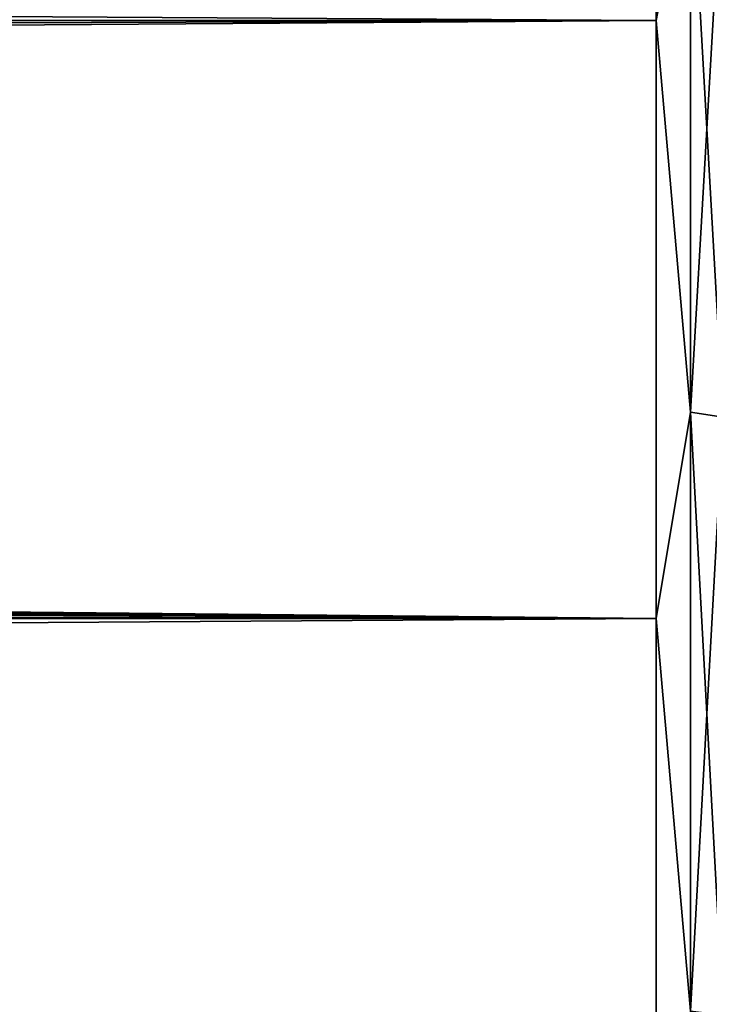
# Model space of a CAD drawing. Header units: metres. Extents: x -150 to 146, y -127 to 82.
# Tile 322 of 382: x 125.69 to 127.65, y 9.25 to 12.06. Entities that reach past the tile are written whole.
import ezdxf

# ---------------------------------------------------------------- set-up
doc = ezdxf.new("R2010")
doc.units = ezdxf.units.M
doc.layers.add('solid_ELLA_AP_WANNE_SW0001', color=7, linetype='CONTINUOUS')

msp = doc.modelspace()

# ---------------------------------------------------------------- linework, layer by layer
at = {"layer": 'solid_ELLA_AP_WANNE_SW0001'}
for points in [[(127.5, 12.059068, -19.585171), (-127.5, 12.059068, -19.585171), (-127.5, 13.676563, -18.491934)], [(127.5, 12.059068, -19.585171), (-127.5, 13.676563, -18.491934), (127.5, 13.676563, -18.491934)], [(127.5, 13.676563, 18.491934), (-127.5, 13.676563, 18.491934), (-127.5, 12.059068, 19.585171)], [(127.5, 12.059068, 19.585171), (127.5, 13.676563, 18.491934), (-127.5, 12.059068, 19.585171)], [(127.597542, 12.574553, 19.246786), (127.5, 13.676563, 18.491934), (127.5, 12.059068, 19.585171)], [(127.5, 12.059068, -19.585171), (127.5, 13.676563, -18.491934), (127.597542, 12.574553, -19.246786)], [(127.597542, 12.574553, 19.246786), (127.5, 12.059068, 19.585171), (127.597542, 10.942218, 20.219446)], [(127.5, 12.059068, -19.585171), (127.597542, 12.574553, -19.246786), (127.597542, 10.942218, -20.219446)], [(127.597542, 12.574553, -19.246786), (127.691429, 12.55897, -19.222935), (127.691429, 10.928658, -20.194389)], [(127.597542, 10.942218, -20.219446), (127.597542, 12.574553, -19.246786), (127.691429, 10.928658, -20.194389)], [(127.597542, 12.574553, 19.246786), (127.597542, 10.942218, 20.219446), (127.691429, 12.55897, 19.222935)], [(127.597542, 10.942218, 20.219446), (127.691429, 10.928658, 20.194389), (127.691429, 12.55897, 19.222935)], [(127.5, 12.059068, -19.585171), (0.006955, 11.622499, -19.847355), (-127.5, 12.059068, -19.585171)], [(127.5, 12.059068, 19.585171), (-127.5, 12.059068, 19.585171), (-127.5, 10.354686, 20.537294)], [(127.5, 10.354686, 20.537294), (127.5, 12.059068, 19.585171), (-127.5, 10.354686, 20.537294)], [(127.5, 10.354686, -20.537294), (0.006955, 11.622499, -19.847355), (127.5, 12.059068, -19.585171)], [(127.597542, 10.942218, 20.219446), (127.5, 12.059068, 19.585171), (127.5, 10.354686, 20.537294)], [(127.5, 10.354686, -20.537294), (127.5, 12.059068, -19.585171), (127.597542, 10.942218, -20.219446)], [(127.5, 10.354686, -20.537294), (1.011129, 11.580613, -19.871824), (0.006955, 11.622499, -19.847355)], [(127.5, 10.354686, -20.537294), (2.030058, 11.455221, -19.94437), (1.011129, 11.580613, -19.871824)], [(127.5, 10.354686, -20.537294), (2.454975, 11.378085, -19.988476), (2.030058, 11.455221, -19.94437)], [(127.5, 10.354686, -20.537294), (3.04989, 11.244725, -20.063803), (2.454975, 11.378085, -19.988476)], [(127.5, 10.354686, -20.537294), (4.04566, 10.951115, -20.225555), (3.04989, 11.244725, -20.063803)], [(127.5, 10.354686, -20.537294), (5.010182, 10.574287, -20.425095), (4.04566, 10.951115, -20.225555)], [(127.597542, 10.942218, 20.219446), (127.5, 10.354686, 20.537294), (127.597542, 9.235135, 21.053988)], [(127.5, 10.354686, -20.537294), (127.597542, 10.942218, -20.219446), (127.597542, 9.235135, -21.053988)], [(127.597542, 10.942218, -20.219446), (127.691429, 10.928658, -20.194389), (127.691429, 9.223691, -21.027897)], [(127.597542, 9.235135, -21.053988), (127.597542, 10.942218, -20.219446), (127.691429, 9.223691, -21.027897)], [(127.597542, 10.942218, 20.219446), (127.597542, 9.235135, 21.053988), (127.691429, 10.928658, 20.194389)], [(127.597542, 9.235135, 21.053988), (127.691429, 9.223691, 21.027897), (127.691429, 10.928658, 20.194389)], [(127.5, 10.354686, -20.537294), (5.486297, 10.351024, -20.539141), (5.010182, 10.574287, -20.425095)], [(127.5, 10.354686, 20.537294), (-127.5, 10.354686, 20.537294), (-127.5, 8.575699, 21.341448)], [(127.5, 8.575699, 21.341448), (127.5, 10.354686, 20.537294), (-127.5, 8.575699, 21.341448)], [(127.5, 8.575699, -21.341448), (5.486297, 10.351024, -20.539141), (127.5, 10.354686, -20.537294)], [(127.5, 8.575699, -21.341448), (5.963657, 10.100704, -20.663393), (5.486297, 10.351024, -20.539141)], [(127.597542, 9.235135, 21.053988), (127.5, 10.354686, 20.537294), (127.5, 8.575699, 21.341448)], [(127.5, 8.575699, -21.341448), (127.5, 10.354686, -20.537294), (127.597542, 9.235135, -21.053988)], [(127.5, 8.575699, -21.341448), (6.445945, 9.81955, -20.798471), (5.963657, 10.100704, -20.663393)], [(127.5, 8.575699, -21.341448), (6.928787, 9.508115, -20.942678), (6.445945, 9.81955, -20.798471)], [(127.5, 8.575699, -21.341448), (7.348062, 9.212008, -21.074604), (6.928787, 9.508115, -20.942678)]]:
    msp.add_3dface(points, dxfattribs=at)

doc.saveas('drawing.dxf')
